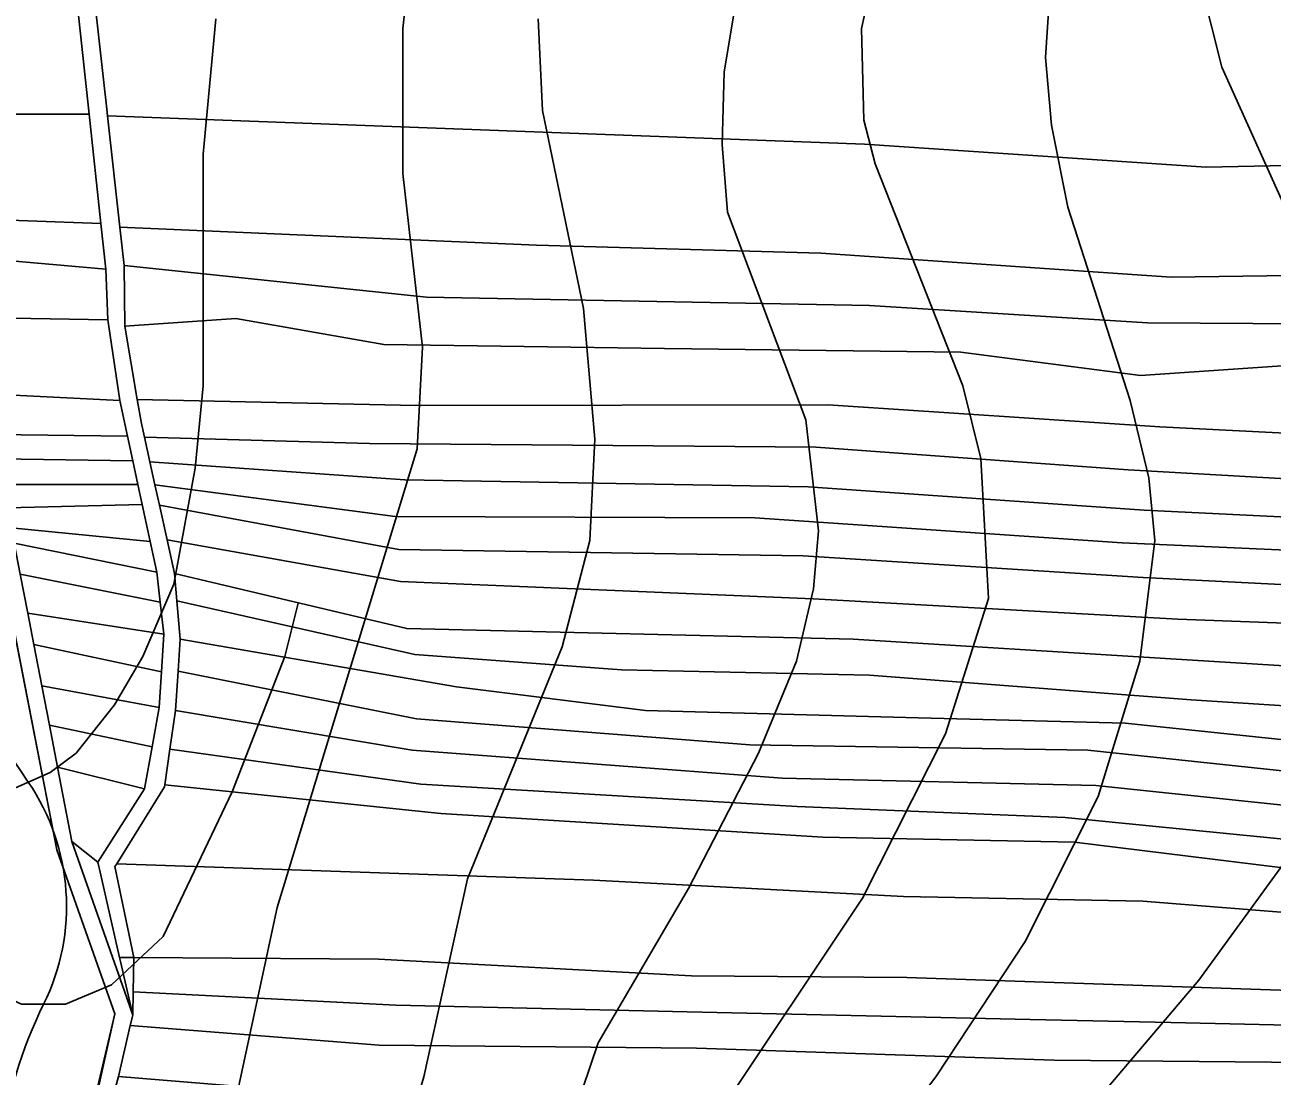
# Model space of a CAD drawing. Extents: x -510989 to -501240, y -1184665 to -1176098.
# Drawn here: x -510512.6 to -510254.5, y -1180231.9 to -1180014.3 of the extents above; entities that cross this region are included whole.
import ezdxf

# ---------------------------------------------------------------- set-up
doc = ezdxf.new("R2010")
doc.units = 0
for name, color, linetype in [('lesni_pozemek', 7, 'Continuous'), ('NAVRH_rozvodnice', 7, 'Continuous'), ('ostatni_plocha_x_ostatni_komunikace', 7, 'Continuous'), ('popis', 7, 'Continuous'), ('STAV_povodi', 7, 'Continuous'), ('vrstevnice_01', 7, 'Continuous'), ('vrstevnice_02', 7, 'Continuous'), ('vrstevnice_03', 7, 'Continuous')]:
    doc.layers.add(name, color=color, linetype=linetype)

msp = doc.modelspace()

# ---------------------------------------------------------------- linework, layer by layer
at = {"layer": 'lesni_pozemek'}
for points in [[(-510031.83, -1179967.52), (-510022.46, -1179984.48), (-510010.34, -1179998.85), (-510061.63, -1180011.31), (-510139.73, -1180030.43), (-510188.57, -1180042.07), (-510268.17, -1180043.7), (-510338.84, -1180038.97), (-510410.92, -1180036.27), (-510495.52, -1180033.1), (-510495.61, -1180032.33), (-510499.83, -1179994.07), (-510454.38, -1179996.49), (-510392.21, -1179997.85), (-510332.09, -1180000.1), (-510265.23, -1180002.6), (-510225.1, -1179998.87), (-510184.1, -1179994.26), (-510138.49, -1179986.99), (-510066.18, -1179975.47)], [(-510538.04, -1179994.65), (-510503.32, -1179995.51), (-510501.45, -1180012.94), (-510499.32, -1180032.75), (-510531.09, -1180032.75), (-510532.14, -1180026.99)], [(-510061.63, -1180011.31), (-510066.27, -1180024.77), (-510064.37, -1180032.88), (-510106.55, -1180044.48), (-510140.59, -1180053.24), (-510177.75, -1180060.91), (-510211.08, -1180065.57), (-510275.41, -1180066.51), (-510347.88, -1180061.52), (-510406.77, -1180059.87), (-510492.98, -1180056.13), (-510495.52, -1180033.1), (-510410.92, -1180036.27), (-510338.84, -1180038.97), (-510268.17, -1180043.7), (-510188.57, -1180042.07), (-510139.73, -1180030.43)], [(-509997.3, -1180014.31), (-509991.47, -1180020.71), (-510059.56, -1180043.01), (-510099.26, -1180053.47), (-510137.9, -1180063.65), (-510214.86, -1180076.33), (-510280.3, -1180075.94), (-510337.82, -1180072.37), (-510429.51, -1180070.59), (-510492.1, -1180064.1), (-510492.98, -1180056.13), (-510406.77, -1180059.87), (-510347.88, -1180061.52), (-510275.41, -1180066.51), (-510211.08, -1180065.57), (-510177.75, -1180060.91), (-510140.59, -1180053.24), (-510106.55, -1180044.48), (-510064.37, -1180032.88)], [(-509991.47, -1180020.71), (-509985.41, -1180027.34), (-510025.4, -1180042.14), (-510090.32, -1180063.19), (-510138.4, -1180072.96), (-510217.03, -1180086.12), (-510248.45, -1180084.56), (-510281.74, -1180086.82), (-510318.94, -1180082.04), (-510380.27, -1180081.22), (-510438.36, -1180080.45), (-510468.93, -1180075.04), (-510491.93, -1180076.63), (-510492.1, -1180064.1), (-510429.51, -1180070.59), (-510337.82, -1180072.37), (-510280.3, -1180075.94), (-510214.86, -1180076.33), (-510137.9, -1180063.65), (-510099.26, -1180053.47), (-510059.56, -1180043.01)], [(-509985.41, -1180027.34), (-509981.36, -1180035.85), (-510043.11, -1180062.22), (-510061.56, -1180068.8), (-510104.49, -1180082.16), (-510162.15, -1180093.94), (-510214.88, -1180100.64), (-510277.75, -1180097.48), (-510346.42, -1180092.9), (-510431.7, -1180093.02), (-510489.35, -1180091.8), (-510491.93, -1180076.63), (-510468.93, -1180075.04), (-510438.36, -1180080.45), (-510380.27, -1180081.22), (-510318.94, -1180082.04), (-510281.74, -1180086.82), (-510248.45, -1180084.56), (-510217.03, -1180086.12), (-510138.4, -1180072.96), (-510090.32, -1180063.19), (-510025.4, -1180042.14)], [(-510531.09, -1180032.75), (-510499.32, -1180032.75), (-510496.89, -1180055.4), (-510527.16, -1180054.27)], [(-509988.89, -1180047.1), (-509988.64, -1180055.06), (-510001.04, -1180061.62), (-510046.67, -1180080.79), (-510106.18, -1180098.27), (-510157.33, -1180109.98), (-510214.65, -1180117.93), (-510280.97, -1180114.7), (-510350.55, -1180109.87), (-510433.96, -1180108.47), (-510486.75, -1180104.69), (-510487.88, -1180099.59), (-510441.28, -1180100.9), (-510348.97, -1180101.7), (-510284.3, -1180106.39), (-510217.68, -1180110.14), (-510162.67, -1180102.28), (-510102.23, -1180088.83), (-510055.07, -1180075.82)], [(-510527.16, -1180054.27), (-510496.89, -1180055.4), (-510495.87, -1180064.84), (-510525.71, -1180062.18)], [(-509968.29, -1180058.04), (-509967.35, -1180059.23), (-509958.84, -1180069.98), (-510006.88, -1180088.71), (-510015.7, -1180088.99), (-510073.79, -1180112.72), (-510097.37, -1180120.61), (-510150.04, -1180133.29), (-510212.85, -1180139.58), (-510274.06, -1180137.25), (-510349.51, -1180133.04), (-510434.86, -1180129.5), (-510483.18, -1180120.88), (-510484.77, -1180113.7), (-510435.2, -1180122.83), (-510351.56, -1180124.18), (-510281.18, -1180128.67), (-510216.01, -1180131.97), (-510150.35, -1180122.9), (-510109.76, -1180114.04), (-510067.36, -1180100.75), (-510004.89, -1180074.86), (-509984.1, -1180065.83)], [(-510001.04, -1180061.62), (-510003.01, -1180068.4), (-510045.37, -1180086.51), (-510102.92, -1180103.69), (-510155.18, -1180117.2), (-510214.46, -1180124.62), (-510285.54, -1180121.46), (-510361.59, -1180116.33), (-510436, -1180116.05), (-510485.7, -1180109.49), (-510486.75, -1180104.69), (-510433.96, -1180108.47), (-510350.55, -1180109.87), (-510280.97, -1180114.7), (-510214.65, -1180117.93), (-510157.33, -1180109.98), (-510106.18, -1180098.27), (-510046.67, -1180080.79)], [(-510495.87, -1180064.84), (-510495.46, -1180075.34), (-510523.41, -1180074.8), (-510525.71, -1180062.18)], [(-510061.56, -1180068.8), (-510055.07, -1180075.82), (-510102.23, -1180088.83), (-510162.67, -1180102.28), (-510217.68, -1180110.14), (-510284.3, -1180106.39), (-510348.97, -1180101.7), (-510441.28, -1180100.9), (-510487.88, -1180099.59), (-510488.49, -1180096.8), (-510489.35, -1180091.8), (-510431.7, -1180093.02), (-510346.42, -1180092.9), (-510277.75, -1180097.48), (-510214.88, -1180100.64), (-510162.15, -1180093.94), (-510104.49, -1180082.16)], [(-510003.01, -1180068.4), (-510004.89, -1180074.86), (-510067.36, -1180100.75), (-510109.76, -1180114.04), (-510150.35, -1180122.9), (-510216.01, -1180131.97), (-510281.18, -1180128.67), (-510351.56, -1180124.18), (-510435.2, -1180122.83), (-510484.77, -1180113.7), (-510485.7, -1180109.49), (-510436, -1180116.05), (-510361.59, -1180116.33), (-510285.54, -1180121.46), (-510214.46, -1180124.62), (-510155.18, -1180117.2), (-510102.92, -1180103.69), (-510045.37, -1180086.51)], [(-509958.84, -1180069.98), (-509959.57, -1180079.52), (-509980.46, -1180086.42), (-510013.05, -1180098.98), (-510058.2, -1180119.12), (-510085.75, -1180127.65), (-510146.53, -1180143.06), (-510212.74, -1180149.37), (-510276.6, -1180145.42), (-510341.21, -1180141.42), (-510433.6, -1180139.23), (-510481.66, -1180127.8), (-510483.18, -1180120.88), (-510434.86, -1180129.5), (-510349.51, -1180133.04), (-510274.06, -1180137.25), (-510212.85, -1180139.58), (-510150.04, -1180133.29), (-510097.37, -1180120.61), (-510073.79, -1180112.72), (-510015.7, -1180088.99), (-510006.88, -1180088.71)], [(-510523.41, -1180074.8), (-510495.46, -1180075.34), (-510492.97, -1180092.01), (-510520.52, -1180090.62)], [(-509980.46, -1180086.42), (-509959.57, -1180079.52), (-509960.33, -1180089.55), (-510000.03, -1180105.65), (-510024.21, -1180113.66), (-510058.01, -1180128.45), (-510096.88, -1180139.13), (-510146.9, -1180151.86), (-510211.01, -1180157.82), (-510271.28, -1180154), (-510337.84, -1180148.89), (-510389.14, -1180147.8), (-510431.9, -1180144.59), (-510481.18, -1180133.48), (-510481.66, -1180127.8), (-510433.6, -1180139.23), (-510341.21, -1180141.42), (-510276.6, -1180145.42), (-510212.74, -1180149.37), (-510146.53, -1180143.06), (-510085.75, -1180127.65), (-510058.2, -1180119.12), (-510013.05, -1180098.98)], [(-510520.52, -1180090.62), (-510492.97, -1180092.01), (-510491.38, -1180099.37), (-510518.98, -1180099.04)], [(-510518.98, -1180099.04), (-510491.38, -1180099.37), (-510490.27, -1180104.5), (-510518.06, -1180104.07)], [(-509956.8, -1180099.81), (-509953.4, -1180109.7), (-510006.49, -1180126.14), (-510050.92, -1180142.52), (-510098.29, -1180159.14), (-510142.02, -1180172.02), (-510211.45, -1180173.01), (-510292.64, -1180164.37), (-510362.57, -1180163.26), (-510431.56, -1180157.88), (-510480.92, -1180148.07), (-510480.51, -1180141.45), (-510423.33, -1180151.28), (-510384.2, -1180156.18), (-510327.77, -1180157.67), (-510284.95, -1180158.81), (-510212.5, -1180166.43), (-510141.36, -1180160.35), (-510102.85, -1180149.34), (-510055.74, -1180137.07), (-510030.3, -1180127.5), (-510018.72, -1180116.81), (-510006.24, -1180116.9), (-509988.05, -1180109.92)], [(-510518.06, -1180104.07), (-510490.27, -1180104.5), (-510489.22, -1180109.38), (-510517.09, -1180109.38)], [(-510517.09, -1180109.38), (-510489.22, -1180109.38), (-510488.32, -1180113.51), (-510516.21, -1180114.23)], [(-510516.21, -1180114.23), (-510488.32, -1180113.51), (-510486.66, -1180121.19), (-510515.43, -1180118.37), (-510515.8, -1180116.44)], [(-510515.43, -1180118.37), (-510486.66, -1180121.19), (-510485.3, -1180127.52), (-510514.82, -1180121.54)], [(-510514.82, -1180121.54), (-510485.3, -1180127.52), (-510484.61, -1180133.77), (-510513.58, -1180127.99)], [(-510513.58, -1180127.99), (-510484.61, -1180133.77), (-510483.88, -1180140.4), (-510512.03, -1180136.02)], [(-510483.88, -1180140.4), (-510484.36, -1180148.17), (-510510.77, -1180142.53), (-510512.03, -1180136.02)], [(-510484.36, -1180148.17), (-510484.81, -1180155.57), (-510509.13, -1180151.06), (-510510.77, -1180142.53)], [(-509969.3, -1180160.67), (-510090.71, -1180191.45), (-510128.63, -1180200.3), (-510212.05, -1180201.17), (-510281.26, -1180195.65), (-510330.83, -1180194.71), (-510394.97, -1180191.34), (-510493.61, -1180187.9), (-510483.74, -1180172), (-510483.67, -1180171.55), (-510426.57, -1180177.49), (-510347.51, -1180182.39), (-510295.44, -1180183.46), (-510210.87, -1180193.88), (-510188.64, -1180192.67), (-510136.46, -1180191.67), (-510098.38, -1180181.63), (-510066.64, -1180173.26), (-509972.2, -1180146.14)], [(-510484.81, -1180155.57), (-510486.27, -1180163.68), (-510507.55, -1180159.24), (-510509.13, -1180151.06)], [(-510486.27, -1180163.68), (-510487.83, -1180172.41), (-510505.88, -1180167.93), (-510507.55, -1180159.24)], [(-509968.56, -1180170.33), (-509969.82, -1180178.58), (-510030.25, -1180193.08), (-510101.39, -1180211.93), (-510133.34, -1180218.07), (-510212.16, -1180215.43), (-510330.09, -1180211.48), (-510374.67, -1180211.09), (-510439.44, -1180207.65), (-510490.04, -1180207.31), (-510493.97, -1180188.49), (-510493.61, -1180187.9), (-510394.97, -1180191.34), (-510330.83, -1180194.71), (-510281.26, -1180195.65), (-510212.05, -1180201.17), (-510128.63, -1180200.3), (-510090.71, -1180191.45), (-509969.3, -1180160.67)], [(-510487.83, -1180172.41), (-510497.51, -1180187.58), (-510502.92, -1180183.27), (-510505.88, -1180167.93)], [(-509972.57, -1180187.62), (-509976.21, -1180188.54), (-510077.18, -1180214.07), (-510103.44, -1180222.44), (-510217.56, -1180222.1), (-510275.47, -1180220.8), (-510304.61, -1180220.14), (-510375.54, -1180218.55), (-510435.87, -1180217.2), (-510490.19, -1180214.4), (-510490.04, -1180207.31), (-510439.44, -1180207.65), (-510374.67, -1180211.09), (-510330.09, -1180211.48), (-510212.16, -1180215.43), (-510133.34, -1180218.07), (-510101.39, -1180211.93), (-510030.25, -1180193.08), (-509969.82, -1180178.58)], [(-510502.92, -1180183.27), (-510497.51, -1180187.58), (-510497.03, -1180189.68), (-510493.01, -1180207.31), (-510492.82, -1180208.14), (-510490.29, -1180219.24), (-510492.02, -1180214.31), (-510494.49, -1180207.28)], [(-509976.43, -1180197.65), (-510054.98, -1180217.41), (-510096.09, -1180227.74), (-510131.92, -1180230.11), (-510217.22, -1180229.31), (-510299.64, -1180228.54), (-510373.63, -1180226.09), (-510439.3, -1180225.49), (-510490.8, -1180221.41), (-510490.29, -1180219.24), (-510490.19, -1180214.4), (-510435.87, -1180217.2), (-510375.54, -1180218.55), (-510304.61, -1180220.14), (-510275.47, -1180220.8), (-510217.56, -1180222.1), (-510103.44, -1180222.44), (-510077.18, -1180214.07), (-509976.21, -1180188.54)], [(-509976.21, -1180207.83), (-510053.14, -1180227.79), (-510097.37, -1180234.14), (-510131.29, -1180239.56), (-510208.41, -1180239.45), (-510289.34, -1180237.75), (-510369.43, -1180239.24), (-510441.97, -1180236.15), (-510493.25, -1180231.97), (-510490.8, -1180221.41), (-510439.3, -1180225.49), (-510373.63, -1180226.09), (-510299.64, -1180228.54), (-510217.22, -1180229.31), (-510131.92, -1180230.11), (-510096.09, -1180227.74), (-510054.98, -1180217.41), (-509976.43, -1180197.65)], [(-510490.04, -1180207.31), (-510490.19, -1180214.4), (-510490.29, -1180219.24), (-510492.82, -1180208.14), (-510493.01, -1180207.31)]]:
    msp.add_lwpolyline(points, close=True, dxfattribs=at)
for points in [[(-510006.24, -1180116.9), (-510018.72, -1180116.81), (-510030.3, -1180127.5), (-510055.74, -1180137.07), (-510102.85, -1180149.34), (-510141.36, -1180160.35), (-510212.5, -1180166.43), (-510284.95, -1180158.81), (-510327.77, -1180157.67), (-510384.2, -1180156.18), (-510423.33, -1180151.28), (-510480.51, -1180141.45), (-510481.18, -1180133.48), (-510431.9, -1180144.59), (-510389.14, -1180147.8), (-510337.84, -1180148.89), (-510271.28, -1180154), (-510211.01, -1180157.82), (-510146.9, -1180151.86), (-510096.88, -1180139.13), (-510058.01, -1180128.45), (-510024.21, -1180113.66), (-510000.03, -1180105.65)], [(-510001.21, -1180135.59), (-510046.66, -1180151.47), (-510091.56, -1180165.95), (-510139.09, -1180179.12), (-510210.2, -1180180.23), (-510290.98, -1180171.74), (-510355.92, -1180170.16), (-510432.5, -1180164.37), (-510481.42, -1180156.17), (-510480.92, -1180148.07), (-510431.56, -1180157.88), (-510362.57, -1180163.26), (-510292.64, -1180164.37), (-510211.45, -1180173.01), (-510142.02, -1180172.02), (-510098.29, -1180159.14), (-510050.92, -1180142.52), (-510006.49, -1180126.14)], [(-509972.2, -1180146.14), (-510066.64, -1180173.26), (-510098.38, -1180181.63), (-510136.46, -1180191.67), (-510188.64, -1180192.67), (-510210.87, -1180193.88), (-510295.44, -1180183.46), (-510347.51, -1180182.39), (-510426.57, -1180177.49), (-510483.67, -1180171.55), (-510482.59, -1180164.19), (-510430.66, -1180171.42), (-510352.79, -1180176.05), (-510297.37, -1180178.34), (-510212.49, -1180186.73), (-510137.86, -1180184.75), (-510095.66, -1180175.38), (-510048.68, -1180160.05), (-509970.33, -1180134.49)], [(-509970.33, -1180134.49), (-510048.68, -1180160.05), (-510095.66, -1180175.38), (-510137.86, -1180184.75), (-510212.49, -1180186.73), (-510297.37, -1180178.34), (-510352.79, -1180176.05), (-510430.66, -1180171.42), (-510482.59, -1180164.19), (-510481.42, -1180156.17), (-510432.5, -1180164.37), (-510355.92, -1180170.16), (-510290.98, -1180171.74), (-510210.2, -1180180.23), (-510139.09, -1180179.12), (-510091.56, -1180165.95), (-510046.66, -1180151.47), (-510001.21, -1180135.59)]]:
    msp.add_lwpolyline(points, dxfattribs=at)
at = {"layer": 'NAVRH_rozvodnice'}
for centre, radius, start, end in [((-509918.62, -1179767.73), 717.37, 206.11503, 214.20451), ((-510549.72, -1180196.7), 45.72, 333.6464, 34.2045), ((-510426.72, -1180257.64), 91.54, 153.6464, 172.807)]:
    msp.add_arc(centre, radius, start, end, dxfattribs=at)
at = {"layer": 'ostatni_plocha_x_ostatni_komunikace'}
for points in [[(-510513.58, -1180127.99), (-510512.03, -1180136.02), (-510510.77, -1180142.53), (-510509.13, -1180151.06), (-510507.55, -1180159.24), (-510505.88, -1180167.93), (-510502.92, -1180183.27), (-510494.49, -1180207.28), (-510492.02, -1180214.31), (-510490.29, -1180219.24), (-510490.8, -1180221.41), (-510493.25, -1180231.97), (-510496.95, -1180245.59), (-510498.92, -1180252.05), (-510499.99, -1180256), (-510503.79, -1180266.72), (-510504.8, -1180265.01), (-510504, -1180261), (-510502, -1180255), (-510494, -1180219), (-510506, -1180185), (-510544, -1179990)], [(-510499.83, -1179994.07), (-510495.61, -1180032.33), (-510495.52, -1180033.1), (-510492.98, -1180056.13), (-510492.1, -1180064.1), (-510491.93, -1180076.63), (-510489.35, -1180091.8), (-510488.49, -1180096.8), (-510487.88, -1180099.59), (-510486.75, -1180104.69), (-510485.7, -1180109.49), (-510484.77, -1180113.7), (-510483.18, -1180120.88), (-510481.66, -1180127.8), (-510481.18, -1180133.48), (-510480.51, -1180141.45), (-510480.92, -1180148.07), (-510481.42, -1180156.17), (-510482.59, -1180164.19), (-510483.67, -1180171.55), (-510483.74, -1180172), (-510493.61, -1180187.9), (-510493.97, -1180188.49), (-510490.04, -1180207.31), (-510493.01, -1180207.31), (-510497.03, -1180189.68), (-510497.51, -1180187.58), (-510487.83, -1180172.41), (-510486.27, -1180163.68), (-510484.81, -1180155.57), (-510484.36, -1180148.17), (-510483.88, -1180140.4), (-510484.61, -1180133.77), (-510485.3, -1180127.52), (-510486.66, -1180121.19), (-510488.32, -1180113.51), (-510489.22, -1180109.38), (-510490.27, -1180104.5), (-510491.38, -1180099.37), (-510492.97, -1180092.01), (-510495.46, -1180075.34), (-510495.87, -1180064.84), (-510496.89, -1180055.4), (-510499.32, -1180032.75), (-510501.45, -1180012.94)]]:
    msp.add_lwpolyline(points, dxfattribs=at)
at = {"layer": 'popis'}
msp.add_lwpolyline([(-510622, -1180586), (-510612, -1180552), (-510587, -1180499), (-510562, -1180446), (-510530, -1180377), (-510520.29, -1180334.62), (-510510.58, -1180292.25), (-510504.8, -1180265.01), (-510494, -1180219), (-510506, -1180185), (-510525, -1180087.5), (-510544, -1179990)], dxfattribs=at)
at = {"layer": 'STAV_povodi'}
for centre, radius, start, end in [((-509918.62, -1179767.73), 717.37, 206.11503, 214.20451), ((-510549.72, -1180196.7), 45.72, 333.6464, 34.2045), ((-510426.72, -1180257.64), 91.54, 153.6464, 172.807)]:
    msp.add_arc(centre, radius, start, end, dxfattribs=at)
at = {"layer": 'vrstevnice_01'}
for points in [[(-510226.91, -1180345), (-510257.09, -1180338), (-510287.19, -1180333), (-510308.81, -1180327), (-510337.5, -1180315), (-510349.09, -1180308), (-510355.5, -1180300), (-510357.31, -1180287), (-510355.41, -1180279), (-510347.69, -1180263), (-510324.09, -1180232), (-510305.59, -1180204), (-510290.5, -1180174), (-510281.91, -1180146), (-510278.81, -1180121), (-510280, -1180108), (-510283.91, -1180092), (-510296.81, -1180052), (-510300.19, -1180035), (-510301.41, -1180021), (-510297.19, -1179957)], [(-510429.81, -1179973), (-510434.41, -1180015), (-510434.41, -1180045), (-510430.31, -1180081), (-510431.41, -1180102), (-510460.41, -1180197), (-510469.41, -1180239), (-510473.69, -1180249), (-510493.41, -1180273)], [(-510339.81, -1180356), (-510383, -1180332), (-510390.91, -1180326), (-510399.31, -1180317), (-510406.91, -1180301), (-510409.81, -1180278), (-510405.19, -1180258), (-510394, -1180225), (-510375.31, -1180193), (-510360.81, -1180165), (-510352.91, -1180146), (-510349.41, -1180131), (-510348.41, -1180119), (-510351, -1180096), (-510367.19, -1180053), (-510368.31, -1180039), (-510367.91, -1180024), (-510360.41, -1179979)]]:
    msp.add_lwpolyline(points, dxfattribs=at)
at = {"layer": 'vrstevnice_02'}
for points in [[(-510326.41, -1179956), (-510339.5, -1180015), (-510339, -1180034), (-510336.69, -1180043), (-510318.5, -1180089), (-510314.81, -1180104), (-510313.19, -1180133), (-510322.09, -1180161), (-510339.31, -1180195), (-510369.31, -1180240), (-510376.69, -1180254), (-510382.41, -1180268), (-510385.19, -1180287), (-510382.91, -1180297), (-510379.59, -1180304), (-510371.41, -1180314), (-510355.19, -1180324), (-510314.19, -1180343), (-510266.91, -1180362), (-510251.09, -1180370)], [(-510269.19, -1180006), (-510264.91, -1180023)], [(-510473.09, -1180013), (-510475.69, -1180041), (-510475.69, -1180089), (-510477.41, -1180106), (-510481.81, -1180130), (-510488.19, -1180145), (-510494.09, -1180155), (-510502, -1180165), (-510507.41, -1180169), (-510516.41, -1180173), (-510533.09, -1180172), (-510538.69, -1180170), (-510553.5, -1180161), (-510569.81, -1180147), (-510580.5, -1180139), (-510583.91, -1180138), (-510591.19, -1180141), (-510597.09, -1180138), (-510621.59, -1180115), (-510646.69, -1180083)], [(-510406.41, -1180013), (-510405.5, -1180032), (-510397, -1180073), (-510394.69, -1180100), (-510395.69, -1180121), (-510401.41, -1180143)], [(-510264.91, -1180023), (-510235.19, -1180089), (-510228.81, -1180121), (-510228.81, -1180137), (-510231.5, -1180151), (-510240.59, -1180172), (-510269.69, -1180212), (-510306.19, -1180255), (-510315.5, -1180273), (-510318.5, -1180288), (-510314.5, -1180298), (-510303.59, -1180307), (-510279.5, -1180317), (-510154.09, -1180341), (-510109.69, -1180346), (-510082.09, -1180352), (-510067, -1180357), (-509991.69, -1180387)], [(-510401.41, -1180143), (-510421, -1180191), (-510430.09, -1180232), (-510448.59, -1180294), (-510449.19, -1180315), (-510446.41, -1180321), (-510437, -1180333), (-510375.91, -1180380), (-510370.31, -1180390), (-510367.81, -1180400), (-510368.5, -1180409), (-510373.19, -1180418), (-510424.41, -1180461), (-510438.81, -1180472), (-510478.31, -1180492), (-510500.31, -1180511), (-510506.81, -1180521), (-510512.81, -1180535), (-510516.19, -1180554), (-510514.31, -1180579), (-510517.91, -1180603)]]:
    msp.add_lwpolyline(points, dxfattribs=at)
at = {"layer": 'vrstevnice_03'}
msp.add_lwpolyline([(-510456.09, -1180134), (-510458.81, -1180145), (-510469.69, -1180173), (-510484, -1180203), (-510494.69, -1180213), (-510504.19, -1180217), (-510513.31, -1180217), (-510522.09, -1180213), (-510523.19, -1180213), (-510542.31, -1180195), (-510553.69, -1180182), (-510562.59, -1180186), (-510565.41, -1180186), (-510571, -1180183), (-510605.09, -1180156)], dxfattribs=at)

doc.saveas('drawing.dxf')
